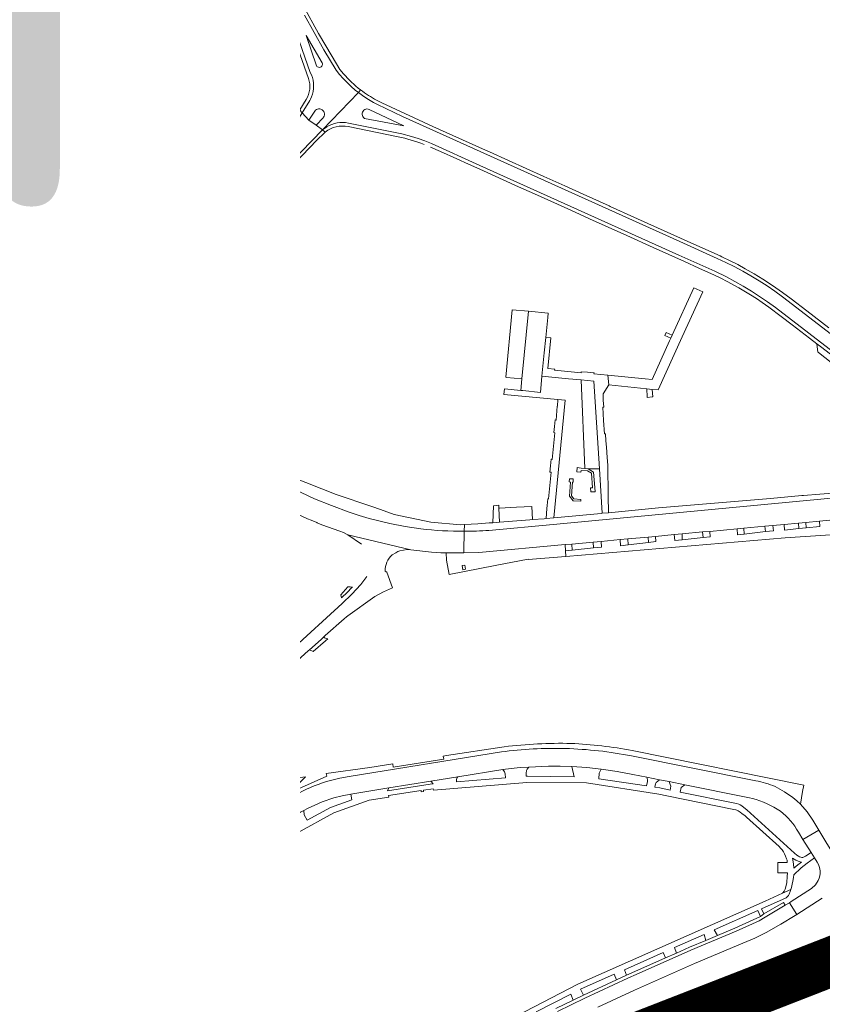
# Model space of a CAD drawing. Header units: metres. Extents: x 166325 to 190320, y 381923 to 404576.
# Tile 558 of 656: x 172175 to 172418, y 393219 to 393517. Entities that reach past the tile are written whole.
import ezdxf

# ---------------------------------------------------------------- set-up
doc = ezdxf.new("R2010")
doc.units = ezdxf.units.M
for name, color, linetype, lineweight in [('B-WE-VH-VERHARDING_ASFALT-GV', 8, 'Continuous', 18), ('B-WE-VH-VERHARDING_BETON-GV', 8, 'Continuous', 18), ('B-WE-VH-VERHARDING_BETONSTRAATSTEEN-GV', 8, 'Continuous', 18), ('B-WE-VH-VERHARDING_N-WEG', 8, 'Continuous', 18), ('B-WE-VH-VERHARDING_STRAATBAKSTEEN-GV', 8, 'Continuous', 18), ('X-XX-AL-TEKENBLAD-T50', 4, 'Continuous', 50)]:
    doc.layers.add(name, color=color, linetype=linetype, lineweight=lineweight)
doc.styles.add('NLCS-ISO-M500-T50', font='NLCS-ISO.ttf', dxfattribs={"height": 2.5})

msp = doc.modelspace()

# ---------------------------------------------------------------- linework, layer by layer
at = {"layer": 'B-WE-VH-VERHARDING_ASFALT-GV', "flags": 128}
for points in [[(172453.287, 393246.212), (172453.146, 393246.602), (172452.109, 393249.475), (172451.172, 393249.108), (172442.731, 393245.974), (172423.903, 393239.042), (172405.259, 393231.716), (172386.736, 393223.979), (172373.856, 393218.244), (172375.055, 393215.581), (172375.195, 393215.271), (172387.886, 393220.899), (172406.89, 393228.805), (172425.065, 393235.889), (172443.794, 393242.871)], [(172454.611, 393242.545), (172453.433, 393245.809), (172453.287, 393246.212), (172443.794, 393242.871), (172425.065, 393235.889), (172406.89, 393228.805), (172387.886, 393220.899), (172375.195, 393215.271), (172375.356, 393214.913), (172376.551, 393212.262), (172377.034, 393212.474), (172388.06, 393217.28), (172402.838, 393223.52), (172415.853, 393228.776), (172429, 393233.772), (172445.021, 393239.496), (172453.627, 393242.278)]]:
    msp.add_lwpolyline(points, close=True, dxfattribs=at)
at = {"layer": 'B-WE-VH-VERHARDING_BETON-GV', "flags": 128}
msp.add_lwpolyline([(172429.01, 393231.028), (172415.429, 393225.729), (172416.197, 393223.956), (172418.682, 393224.967)], dxfattribs=at)
msp.add_lwpolyline([(172406.359, 393219.904), (172413.679, 393222.932), (172416.197, 393223.956), (172415.429, 393225.729), (172412.448, 393224.566), (172395.076, 393217.329), (172382.848, 393212.047), (172368.076, 393205.462), (172357.04, 393200.061), (172342.502, 393192.945), (172331.587, 393187.414), (172325.655, 393184.371), (172326.591, 393182.609), (172328.381, 393183.53), (172333.894, 393186.319), (172337.057, 393187.919), (172351.791, 393195.444), (172361.089, 393200.005), (172366.308, 393202.534), (172378.839, 393208.121), (172393.048, 393214.321), (172404.809, 393219.262)], close=True, dxfattribs=at)
at = {"layer": 'B-WE-VH-VERHARDING_BETONSTRAATSTEEN-GV', "flags": 128}
for points in [[(172258.278, 393515.419), (172256.964, 393518.718), (172255.913, 393521.101), (172253.769, 393525.566), (172252.801, 393525.133), (172255.954, 393518.398), (172257.739, 393513.777), (172262.752, 393499.371)], [(172273.319, 393500.858), (172272.265, 393502.13), (172269.935, 393506.029), (172265.747, 393513.038), (172261.247, 393521.334)], [(172261.5, 393518.538), (172267.398, 393508.096), (172271.16, 393501.935), (172272.189, 393500.622), (172273.279, 393499.359), (172274.429, 393498.151), (172275.635, 393496.998), (172276.895, 393495.905), (172277.9, 393495.114), (172278.529, 393495.954)], [(172262.072, 393493.049), (172260.135, 393489.901), (172260.103, 393489.85), (172260.87, 393488.989), (172263.146, 393492.702), (172263.355, 393493.096), (172263.696, 393493.869), (172263.963, 393494.672), (172264.152, 393495.496), (172264.263, 393496.334), (172264.294, 393497.179), (172264.246, 393498.024), (172264.118, 393498.86), (172263.911, 393499.68), (172263.628, 393500.476), (172263.271, 393501.243), (172258.278, 393515.419)], [(172278.529, 393495.954), (172277.9, 393495.114), (172279.565, 393493.906), (172280.969, 393493.005), (172282.415, 393492.172), (172283.675, 393491.519), (172291.282, 393487.925), (172375.262, 393450.029), (172386.632, 393444.9), (172389.242, 393443.686), (172391.818, 393442.4), (172394.357, 393441.043), (172396.857, 393439.616), (172399.317, 393438.12), (172401.734, 393436.556), (172404.107, 393434.926), (172406.458, 393433.212), (172465.449, 393387.883)], [(172323.4, 393474.531), (172317.575, 393477.158), (172315.496, 393478.096), (172300.48, 393484.868), (172285.008, 393492.005)], [(172462.285, 393385.404), (172404.286, 393430.001), (172401.918, 393431.714), (172399.503, 393433.362), (172397.045, 393434.943), (172394.544, 393436.456), (172392.003, 393437.9), (172389.423, 393439.274), (172385.899, 393441.008), (172375.029, 393445.871), (172314.705, 393473.023), (172299.985, 393479.674), (172298.008, 393480.47), (172296.002, 393481.191), (172293.971, 393481.836), (172291.054, 393482.618), (172274.851, 393485.904), (172274.005, 393486.034), (172273.15, 393486.085), (172272.295, 393486.055), (172271.446, 393485.946), (172270.61, 393485.758), (172269.796, 393485.493), (172269.01, 393485.153), (172268.26, 393484.742), (172267.551, 393484.262), (172266.99, 393483.801), (172267.835, 393483.162)], [(172274.811, 393484.822), (172289.908, 393481.728)], [(172267.835, 393483.162), (172266.99, 393483.801), (172254.055, 393470.5), (172248.839, 393462.009)], [(172248.839, 393462.009), (172249.827, 393461.438), (172254.544, 393469.072), (172255.304, 393470.334), (172260.873, 393476.116), (172265.273, 393480.709), (172267.561, 393482.936)], [(172299.768, 393478.572), (172302.788, 393477.233), (172307.736, 393475.016), (172311.283, 393473.417), (172314.673, 393471.889), (172326.434, 393466.587), (172331.233, 393464.424), (172342.25, 393459.458), (172347.9, 393456.911), (172359.282, 393451.78), (172367.267, 393448.181), (172376.713, 393443.923), (172381.106, 393441.943), (172385.816, 393439.818), (172387.744, 393438.885), (172389.652, 393437.912), (172393.223, 393435.958), (172396.715, 393433.868), (172398.526, 393432.711), (172400.312, 393431.517), (172402.296, 393430.128), (172406.059, 393427.31), (172409.34, 393424.787), (172414.655, 393420.701), (172416.871, 393418.997), (172418.366, 393417.847)], [(172420.477, 393423.815), (172413.787, 393428.955), (172409.055, 393432.591), (172406.4, 393434.578), (172403.441, 393436.653), (172400.415, 393438.63), (172397.799, 393440.23), (172395.139, 393441.757), (172392.854, 393442.993), (172390.54, 393444.175), (172387.995, 393445.398), (172387.499, 393445.622), (172379.582, 393449.192), (172373.473, 393451.947), (172365.603, 393455.497), (172361.326, 393457.426), (172354.173, 393460.652), (172353.874, 393460.787), (172345.995, 393464.34), (172340.432, 393466.849), (172334.082, 393469.713), (172323.4, 393474.531)], [(172194.146, 393404.89), (172194.749, 393403.999), (172197.963, 393405.938), (172201.404, 393408.302), (172204.977, 393411.322), (172208.792, 393415.136), (172215.101, 393422.107), (172225.072, 393433.073), (172228.726, 393437.229), (172230.175, 393439.176), (172233.144, 393443.501), (172238.396, 393452.3), (172245.511, 393463.933), (172245.5, 393463.939), (172244.561, 393464.482), (172240.629, 393458.064), (172238.23, 393454.149)], [(172236.873, 393440.673), (172237.632, 393441.806), (172249.293, 393460.573), (172249.827, 393461.438), (172248.839, 393462.009), (172235.139, 393439.778), (172232.579, 393436.359), (172228.591, 393431.342), (172218.652, 393420.349), (172213.278, 393414.512)], [(172238.23, 393454.149), (172232.284, 393444.444)], [(172236.101, 393439.543), (172236.873, 393440.673)], [(172226.651, 393436.384), (172226.062, 393435.695), (172223.543, 393432.924), (172222.582, 393431.867), (172219.542, 393428.524), (172218.709, 393427.607), (172209.884, 393417.902), (172209.263, 393417.213), (172208.641, 393416.524), (172206.002, 393414.12), (172203.62, 393411.95), (172203.235, 393411.655), (172200.667, 393409.685), (172199.483, 393408.867), (172199.644, 393408.463)], [(172418.366, 393417.847), (172461.094, 393384.992)], [(172187.347, 393400.141), (172188.613, 393400.719), (172189.867, 393401.324), (172191.108, 393401.954), (172192.336, 393402.611), (172193.55, 393403.292), (172194.749, 393403.999), (172194.146, 393404.89)], [(172191.173, 393403.265), (172190.659, 393403.016), (172173.649, 393394.8), (172168.763, 393392.237), (172168.81, 393392.135), (172169.297, 393391.188), (172172.793, 393392.998), (172176.057, 393394.641), (172180.702, 393396.963), (172187.347, 393400.141)], [(172197.118, 393400.288), (172197.722, 393399.323)], [(172197.722, 393399.323), (172198.814, 393399.468), (172199.699, 393399.496), (172200.842, 393399.477), (172202.057, 393399.235), (172203.532, 393398.759), (172205.005, 393397.984), (172206.244, 393397.085), (172207.082, 393396.39), (172207.876, 393395.733), (172209.416, 393394.279), (172211.912, 393391.923), (172212.539, 393392.632), (172206.501, 393398.275)], [(172212.153, 393399.285), (172215.361, 393395.944), (172216.073, 393396.765), (172215.811, 393397.029)], [(172425.486, 393374.092), (172417.764, 393373.421), (172412.782, 393372.993), (172412.251, 393373.016), (172402.75, 393372.18), (172368.87, 393369.28), (172353.73, 393367.84), (172351.75, 393367.653), (172351.478, 393367.628), (172337.105, 393366.292), (172334.831, 393366.08), (172334.151, 393366.017), (172330.673, 393365.746), (172329.8, 393365.678), (172320.624, 393364.963), (172318.646, 393364.809), (172317.937, 393364.754), (172317.533, 393364.723), (172314.03, 393364.45), (172310.005, 393364.249)], [(172317.43, 393362.45), (172336.913, 393364.288), (172351.872, 393365.7), (172431.899, 393373.237)], [(172422.787, 393365.729), (172417.653, 393365.255), (172417.782, 393363.691), (172413.636, 393363.261), (172411.406, 393363.03), (172407.056, 393362.579), (172406.916, 393364.265), (172403.501, 393363.95), (172403.677, 393362.356), (172401.291, 393362.09), (172394.789, 393361.365), (172392.78, 393361.141), (172392.731, 393362.957), (172384.351, 393362.184), (172384.454, 393360.517), (172382.347, 393360.301), (172376.059, 393359.655), (172373.75, 393359.418), (172373.636, 393361.196), (172367.912, 393360.668), (172368.067, 393359.061), (172365.84, 393358.805), (172359.657, 393358.094), (172357.272, 393357.82), (172357.175, 393359.678), (172351.438, 393359.149), (172351.516, 393357.379), (172349.162, 393357.135), (172342.672, 393356.464), (172340.686, 393356.259), (172340.781, 393354.592), (172407.25, 393360.18), (172442.37, 393362.52)], [(172310.005, 393364.249), (172310.002, 393364.178), (172309.955, 393362.196)], [(172322.08, 393296.89), (172304.619, 393294.223), (172303.601, 393294.067), (172303.753, 393293.162), (172288.439, 393290.677), (172288.288, 393291.728), (172281.361, 393290.67), (172268.073, 393288.765), (172268.34, 393288.02), (172258.797, 393283.724), (172257.965, 393283.35), (172252.5, 393280.89), (172251.023, 393281.924), (172249.79, 393284.621), (172250.012, 393279.671), (172250.288, 393279.766)], [(172269.428, 393286.71), (172272.227, 393287.389), (172275.059, 393287.91), (172321.2, 393295.32)], [(172411.836, 393279.506), (172412.53, 393283.31), (172412.933, 393285.302), (172360.874, 393295.82)], [(172296.945, 393283.213), (172297.643, 393283.323), (172297.58, 393283.739), (172300.58, 393284.181), (172300.639, 393283.746), (172328.97, 393286.081), (172346.97, 393285.96), (172368.95, 393282.531), (172371.406, 393282.03), (172391.7, 393277.891), (172392.271, 393277.766), (172392.612, 393277.651), (172393.034, 393277.47), (172393.601, 393277.129), (172394.139, 393276.706), (172395.065, 393275.944), (172395.477, 393275.604), (172405.367, 393266.693), (172405.845, 393266.192), (172406.318, 393265.662), (172406.702, 393265.091), (172407.044, 393264.431), (172407.372, 393263.751), (172407.674, 393262.911), (172407.804, 393262.495), (172407.886, 393261.85), (172404.965, 393261.842), (172405.046, 393258.68), (172407.957, 393258.68), (172407.876, 393257.606), (172407.71, 393255.752), (172407.447, 393254.486), (172407.219, 393253.781), (172406.949, 393253.191), (172406.424, 393252.519), (172408.965, 393253.657), (172409.144, 393254.302), (172409.392, 393255.228), (172409.6, 393256.23), (172409.752, 393257.258), (172409.909, 393258.137), (172410.376, 393258.568), (172410.674, 393258.878), (172411.132, 393259.321), (172412.127, 393260.246), (172413.89, 393261.613), (172416.078, 393263.298), (172415.088, 393264.88), (172413.422, 393263.72), (172413.034, 393263.517), (172412.627, 393263.401), (172412.322, 393263.367), (172411.979, 393263.42), (172411.611, 393263.58), (172411.239, 393263.8), (172410.808, 393264.094), (172410.085, 393264.653), (172405.603, 393268.718), (172395.577, 393277.815), (172394.717, 393278.517), (172394.083, 393278.982), (172393.624, 393279.272), (172393.165, 393279.491), (172392.44, 393279.721), (172375.385, 393283.175), (172375.673, 393284.548), (172376.789, 393285.38), (172372.044, 393286.334), (172372.411, 393285.516), (172372.527, 393284.973), (172372.368, 393283.785), (172369.23, 393284.421), (172367.764, 393284.638), (172367.944, 393285.652), (172368.106, 393286.043), (172368.6, 393286.503), (172369.118, 393286.923), (172365.28, 393287.695), (172365.512, 393286.929), (172365.507, 393286.367), (172365.177, 393285.021), (172350.734, 393287.16), (172350.903, 393288.86), (172351.115, 393289.522), (172351.493, 393290.116), (172347.085, 393290.59), (172342.576, 393290.915), (172343.288, 393287.769), (172329.11, 393288.021), (172328.76, 393287.992), (172328.718, 393288.898), (172328.792, 393289.742), (172328.997, 393290.107), (172329.512, 393290.72), (172326.86, 393290.591), (172324.227, 393290.353), (172321.612, 393289.967), (172322.136, 393289.295), (172322.381, 393288.671), (172322.418, 393287.468), (172307.575, 393286.24), (172307.615, 393287.01), (172307.727, 393287.397), (172308.014, 393287.78), (172299.817, 393286.463), (172300.521, 393285.657), (172299.59, 393285.58), (172286.683, 393283.565), (172287.14, 393284.426), (172275.536, 393282.537), (172275.928, 393280.866), (172269.46, 393278.51), (172262.376, 393274.622), (172261.463, 393276.306), (172261.359, 393277.633)], [(172404.219, 393284.821), (172406.984, 393283.291), (172409.608, 393281.532), (172410.751, 393280.551), (172411.836, 393279.506)], [(172253.163, 393278.759), (172259.818, 393282.843)], [(172253.683, 393272.253), (172253.591, 393272.173), (172253.337, 393271.951), (172253.887, 393271.485), (172254.488, 393270.89), (172255.347, 393269.883), (172255.947, 393270.397), (172257.26, 393269.023), (172259.37, 393270.821), (172270.38, 393276.87), (172281.18, 393280.721), (172287.115, 393281.659), (172287.041, 393282.161), (172296.865, 393283.695), (172296.945, 393283.213)], [(172331.776, 393216.542), (172342.254, 393221.919), (172342.959, 393220.125), (172346.11, 393221.624), (172345.241, 393223.447), (172355.447, 393227.98), (172356.086, 393226.279), (172359.17, 393227.692), (172358.501, 393229.336), (172370.287, 393234.57), (172370.934, 393232.917), (172374.245, 393234.387), (172373.646, 393236.062), (172382.653, 393240.062), (172383.187, 393238.236), (172386.704, 393239.712), (172385.743, 393241.434), (172398.973, 393247.31), (172399.778, 393245.483), (172400.803, 393246.235), (172400.106, 393247.813), (172407.53, 393251.11), (172407.554, 393251.12), (172407.579, 393251.13), (172407.926, 393251.487), (172408.225, 393251.887), (172408.447, 393252.271), (172408.772, 393253.072), (172408.965, 393253.657), (172406.424, 393252.519), (172401.131, 393250.156), (172344.41, 393224.95), (172317.72, 393211.17)], [(172338.206, 393216.728), (172346.54, 393220.721), (172359.546, 393226.764), (172359.746, 393226.855), (172362.118, 393227.908), (172378.61, 393235.23), (172392.38, 393241.01), (172399.31, 393244.17), (172401.213, 393245.306), (172407.271, 393248.925), (172406.77, 393249.742), (172400.803, 393246.235), (172399.778, 393245.483), (172391.979, 393241.926), (172386.704, 393239.712), (172383.187, 393238.236), (172378.214, 393236.148), (172374.245, 393234.387), (172370.934, 393232.917), (172361.703, 393228.817), (172359.17, 393227.692), (172356.086, 393226.279), (172346.11, 393221.624), (172342.959, 393220.125), (172337.768, 393217.627)]]:
    msp.add_lwpolyline(points, dxfattribs=at)
at = {"layer": 'B-WE-VH-VERHARDING_BETONSTRAATSTEEN-GV'}
for points in [[(172262.752, 393499.371, -0.2246001), (172262.072, 393493.049)], [(172278.529, 393495.954, -0.0506244), (172273.319, 393500.858)], [(172283.385, 393492.821, -0.0406527), (172278.529, 393495.954)], [(172285.008, 393492.005, -0.0125564), (172283.385, 393492.821)], [(172267.835, 393483.162, -0.2213494), (172274.811, 393484.822)], [(172267.561, 393482.936, -0.0079269), (172267.835, 393483.162)], [(172289.908, 393481.728, -0.0426849), (172297.784, 393479.4)], [(172232.284, 393444.444, -0.0446051), (172226.651, 393436.384)], [(172231.478, 393433.226, 0.0146422), (172236.101, 393439.543)], [(172199.644, 393408.463, -0.0252543), (172194.146, 393404.89)], [(172194.146, 393404.89, -0.0130732), (172191.173, 393403.265)], [(172215.811, 393397.029, -0.1406285), (172212.441, 393402.519)], [(172309.955, 393362.196, 0.0157905), (172317.43, 393362.45)], [(172321.2, 393295.32, -0.0404191), (172340.597, 393296.38)], [(172342.337, 393297.92, 0.0366275), (172322.08, 393296.89)], [(172340.597, 393296.38, -0.0401328), (172360.704, 393294.151)], [(172360.874, 393295.82, 0.0322553), (172342.337, 393297.92)], [(172250.288, 393279.766, 0.115978), (172250.567, 393279.031)]]:
    msp.add_lwpolyline(points, format="xyb", dxfattribs=at)
at = {"layer": 'B-WE-VH-VERHARDING_BETONSTRAATSTEEN-GV', "flags": 128}
for points in [[(172267.482, 393488.004), (172267.566, 393488.358), (172267.572, 393488.721), (172267.498, 393489.076), (172267.348, 393489.407), (172267.129, 393489.697), (172266.853, 393489.933), (172266.532, 393490.102), (172266.181, 393490.197), (172265.818, 393490.214), (172265.461, 393490.15), (172265.126, 393490.011), (172264.829, 393489.801), (172262.817, 393486.803), (172265.028, 393485.305), (172267.21, 393487.522), (172267.322, 393487.678)], [(172260.87, 393488.989), (172260.103, 393489.85), (172257.127, 393484.993), (172248.587, 393471.054), (172248.243, 393470.492), (172246.463, 393467.586), (172244.561, 393464.482), (172245.5, 393463.939)], [(172281.15, 393490.041), (172280.817, 393490.144), (172280.468, 393490.169), (172280.124, 393490.115), (172279.8, 393489.983), (172279.515, 393489.782), (172279.283, 393489.521), (172279.116, 393489.214), (172279.024, 393488.878), (172279.01, 393488.529), (172279.075, 393488.186), (172279.217, 393487.867), (172279.427, 393487.588), (172279.761, 393487.324), (172291.651, 393485.025)], [(172251.827, 393439.596), (172253.485, 393442.447), (172253.054, 393442.698), (172251.935, 393443.348), (172249.567, 393444.724), (172249.789, 393445.097), (172248.104, 393446.12), (172246.093, 393442.812), (172247.756, 393441.819), (172247.834, 393441.947), (172250.187, 393440.562), (172251.311, 393439.9)], [(172329.4, 393428.88), (172324.53, 393429.33), (172322.52, 393408.87), (172322.758, 393408.845), (172327.38, 393408.35)], [(172334.217, 393416.267), (172334.687, 393420.924), (172335.299, 393426.983), (172335.404, 393428.286), (172329.4, 393428.88), (172327.38, 393408.35), (172327.086, 393404.907), (172327.683, 393404.827), (172333.034, 393404.297), (172333.514, 393409.157)], [(172371.158, 393422.4), (172370.754, 393421.527), (172372.581, 393420.692), (172372.991, 393421.592)], [(172322.159, 393405.404), (172321.973, 393403.626), (172338.364, 393402.089), (172340.521, 393401.887), (172337.105, 393366.292), (172351.478, 393367.628), (172351.75, 393367.653), (172350.909, 393381.117), (172347.539, 393381.158), (172349.154, 393380.151), (172349.523, 393375.45), (172349.62, 393374.193), (172348.333, 393374.125), (172348.268, 393375.371), (172348.811, 393375.412), (172348.505, 393379.77), (172347.311, 393380.5), (172345.361, 393380.659), (172345.334, 393380.11), (172344.064, 393380.229), (172344.174, 393381.489), (172345.44, 393381.364), (172346.49, 393381.261), (172345.398, 393408.042), (172341.545, 393408.403), (172333.514, 393409.157), (172333.034, 393404.297), (172327.683, 393404.827), (172327.086, 393404.907)], [(172349.25, 393407.68), (172345.398, 393408.042), (172346.49, 393381.261), (172347.539, 393381.158), (172350.909, 393381.117)], [(172186.271, 393394.103), (172190.478, 393396.166), (172191.255, 393396.541), (172192.666, 393397.221), (172195.498, 393398.609), (172195.856, 393398.763), (172196.22, 393398.904), (172197.722, 393399.323), (172197.118, 393400.288), (172196.723, 393400.184), (172196.332, 393400.065), (172195.946, 393399.932), (172195.564, 393399.785), (172195.189, 393399.623), (172194.82, 393399.448), (172186.176, 393395.247), (172175.419, 393389.936), (172171.084, 393387.717), (172171.522, 393386.866), (172174.724, 393388.398), (172177.291, 393389.704), (172177.551, 393389.848), (172180.534, 393391.304)], [(172258.59, 393389.66), (172258.36, 393394.81), (172256.923, 393394.747), (172257.181, 393389.208), (172257.001, 393382.544), (172256.483, 393379.654), (172256.401, 393379.21), (172257.61, 393378.68), (172257.705, 393379.178), (172258.287, 393382.302)], [(172342.168, 393377.119), (172341.778, 393377.141), (172341.833, 393378.136), (172343.018, 393378.07), (172342.963, 393377.075), (172342.778, 393377.085), (172342.49, 393372.93), (172343.151, 393372.031), (172345.269, 393371.845), (172345.269, 393371.37), (172343.015, 393371.404), (172341.897, 393372.794)], [(172320.476, 393369.239), (172320.447, 393370.094), (172318.837, 393369.935), (172318.646, 393364.809), (172320.624, 393364.963)], [(172320.624, 393364.963), (172329.8, 393365.678), (172330.673, 393365.746), (172330.429, 393369.757), (172325.796, 393369.518), (172320.66, 393369.253), (172320.476, 393369.239)], [(172264.134, 393325.73), (172267.948, 393328.959), (172268.607, 393329.597), (172267.578, 393329.908), (172267.445, 393330.251), (172267.118, 393329.958), (172266.54, 393329.44), (172263.059, 393326.323)], [(172256.664, 393317.197), (172255.557, 393318.954), (172253.23, 393315.441), (172253.764, 393315.434), (172254.301, 393315.36), (172255.219, 393315.065)], [(172241.929, 393301.499), (172241.822, 393285.604), (172242.189, 393285.59), (172242.319, 393301.745), (172241.715, 393301.966), (172241.704, 393301.506)], [(172258.797, 393283.724), (172258.721, 393284.535), (172259.067, 393285.101), (172260.004, 393285.964), (172261.888, 393287.823), (172259.351, 393287.507), (172258.278, 393285.668), (172258.056, 393285.101), (172257.957, 393284.165), (172257.965, 393283.35)], [(172244.461, 393279.365), (172244.557, 393280.074), (172244.649, 393281.854), (172244.559, 393283.634), (172244.555, 393283.712), (172244.469, 393285.503), (172242.189, 393285.59), (172241.822, 393285.604), (172241.342, 393285.622), (172241.299, 393284.121), (172241.466, 393280.128), (172242.363, 393280.044), (172243.718, 393280.006)], [(172244.461, 393279.365), (172243.718, 393280.006), (172242.363, 393280.044), (172241.466, 393280.128), (172241.479, 393279.817), (172240.446, 393275.94), (172239.932, 393274.467), (172239.833, 393274.183), (172239.504, 393273.565), (172242.544, 393273.539), (172243.545, 393275.438), (172244.198, 393277.712)], [(172242.64, 393256.57), (172257.26, 393269.023), (172255.947, 393270.397), (172255.347, 393269.883), (172243.666, 393260.071), (172243.104, 393260.691), (172242.667, 393261.411), (172242.43, 393262.404), (172237.743, 393258.303), (172238.365, 393258.2), (172239.214, 393257.943), (172239.586, 393257.636), (172239.841, 393257.219), (172227.74, 393249.55), (172227.332, 393249.34), (172227.229, 393249.731), (172227.21, 393250.333), (172227.506, 393251.302), (172225.104, 393249.998), (172221.863, 393248.386), (172222.435, 393248.279), (172223.018, 393248.02), (172223.55, 393247.398), (172210.96, 393240.93), (172209.8, 393243.25), (172209.953, 393244.524), (172207.842, 393244.031), (172205.98, 393243.67), (172207.23, 393240.96), (172208.82, 393237.75), (172228.65, 393247.86)], [(172412.215, 393261.971), (172411.092, 393261.175), (172409.89, 393260.106), (172409.783, 393261.476), (172409.497, 393263.161), (172410.471, 393262.564), (172411.175, 393262.244), (172411.811, 393262.068)]]:
    msp.add_lwpolyline(points, close=True, dxfattribs=at)
at = {"layer": 'B-WE-VH-VERHARDING_STRAATBAKSTEEN-GV', "flags": 128}
for points in [[(172256.964, 393518.718), (172258.278, 393515.419), (172263.271, 393501.243), (172263.628, 393500.476), (172263.911, 393499.68), (172264.118, 393498.86), (172264.246, 393498.024), (172264.294, 393497.179), (172264.263, 393496.334), (172264.152, 393495.496), (172263.963, 393494.672), (172263.696, 393493.869), (172263.355, 393493.096), (172263.146, 393492.702), (172260.87, 393488.989), (172262.817, 393486.803), (172264.829, 393489.801), (172265.126, 393490.011), (172265.461, 393490.15), (172265.818, 393490.214), (172266.181, 393490.197), (172266.532, 393490.102), (172266.853, 393489.933), (172267.129, 393489.697), (172267.348, 393489.407), (172267.498, 393489.076), (172267.572, 393488.721), (172267.566, 393488.358), (172267.482, 393488.004), (172267.322, 393487.678), (172267.21, 393487.522), (172265.028, 393485.305), (172266.99, 393483.801), (172277.9, 393495.114), (172276.895, 393495.905), (172275.635, 393496.998), (172274.429, 393498.151), (172273.279, 393499.359), (172272.189, 393500.622), (172271.16, 393501.935), (172267.398, 393508.096), (172261.5, 393518.538)], [(172465.449, 393387.883), (172406.458, 393433.212), (172404.107, 393434.926), (172401.734, 393436.556), (172399.317, 393438.12), (172396.857, 393439.616), (172394.357, 393441.043), (172391.818, 393442.4), (172389.242, 393443.686), (172386.632, 393444.9), (172375.262, 393450.029), (172291.282, 393487.925), (172283.675, 393491.519), (172282.415, 393492.172), (172280.969, 393493.005), (172279.565, 393493.906), (172277.9, 393495.114), (172266.99, 393483.801), (172267.551, 393484.262), (172268.26, 393484.742), (172269.01, 393485.153), (172269.796, 393485.493), (172270.61, 393485.758), (172271.446, 393485.946), (172272.295, 393486.055), (172273.15, 393486.085), (172274.005, 393486.034), (172274.851, 393485.904), (172291.054, 393482.618), (172293.971, 393481.836), (172296.002, 393481.191), (172298.008, 393480.47), (172299.985, 393479.674), (172314.705, 393473.023), (172375.029, 393445.871), (172385.899, 393441.008), (172389.423, 393439.274), (172392.003, 393437.9), (172394.544, 393436.456), (172397.045, 393434.943), (172399.503, 393433.362), (172401.918, 393431.714), (172404.286, 393430.001), (172462.285, 393385.404)], [(172228.591, 393431.342), (172232.579, 393436.359), (172235.139, 393439.778), (172248.839, 393462.009), (172245.511, 393463.933), (172238.396, 393452.3), (172233.144, 393443.501), (172230.175, 393439.176), (172228.726, 393437.229), (172225.072, 393433.073), (172215.101, 393422.107), (172208.792, 393415.136), (172204.977, 393411.322), (172201.404, 393408.302), (172197.963, 393405.938), (172194.749, 393403.999), (172195.379, 393403.066), (172197.118, 393400.288)], [(172213.278, 393414.512), (172218.652, 393420.349), (172228.591, 393431.342)], [(172231.478, 393433.226), (172230.109, 393431.615), (172228.721, 393430.066), (172223.428, 393424.25), (172215.299, 393414.438)], [(172218.28, 393415.03), (172229.593, 393426.384), (172231.662, 393428.715), (172232.334, 393429.472), (172234.664, 393432.063), (172231.478, 393433.226)], [(172211.948, 393405.684), (172214.426, 393408.108), (172214.754, 393409.473), (172215.251, 393410.861)], [(172214.737, 393404.191), (172214.41, 393408.04), (172214.426, 393408.108), (172211.948, 393405.684)], [(172206.501, 393398.275), (172212.539, 393392.632), (172215.361, 393395.944), (172212.153, 393399.285)], [(172216.073, 393396.765), (172215.361, 393395.944), (172212.539, 393392.632), (172211.912, 393391.923)], [(172215.811, 393397.029), (172216.073, 393396.765)], [(172211.912, 393391.923), (172212.402, 393391.461), (172214.978, 393389.223), (172215.312, 393388.933), (172216.27, 393388.255), (172219.031, 393386.626), (172221.314, 393385.418), (172233.797, 393379.516), (172262.45, 393365.97), (172263.516, 393365.526), (172265.224, 393364.814), (172265.407, 393364.738), (172266.77, 393364.17), (172272.263, 393362.204), (172273.368, 393361.809), (172274.3, 393361.365), (172274.67, 393361.113), (172293.793, 393356.573), (172300.046, 393355.895), (172302.902, 393355.68), (172304.484, 393355.665), (172308.914, 393355.624), (172309.83, 393355.642), (172309.809, 393356.092), (172309.955, 393362.196)], [(172296.764, 393362.91), (172292.067, 393363.648), (172287.391, 393364.51), (172281.16, 393366.09), (172278.067, 393366.959), (172275.031, 393368.01), (172269.762, 393369.991), (172264.531, 393372.07), (172222.69, 393391.94)], [(172257.61, 393378.68), (172256.401, 393379.21), (172255.343, 393379.674), (172254.239, 393380.158), (172244.02, 393384.64), (172222.943, 393394.62)], [(172167.644, 393379.082), (172167.82, 393381), (172176.351, 393385.475), (172175.221, 393387.504), (172174.724, 393388.398), (172171.522, 393386.866), (172170.92, 393386.578), (172169.463, 393385.82), (172167.98, 393385.038), (172151.177, 393376.177), (172151.133, 393376.154)], [(172309.955, 393362.196), (172310.002, 393364.178), (172310.005, 393364.249), (172308.83, 393364.19), (172299.85, 393364.94), (172288.76, 393367.33), (172284.614, 393368.755), (172281.965, 393369.666), (172271.13, 393373.39), (172257.61, 393378.68)], [(172455.066, 393372.607), (172445.057, 393372.826), (172439.237, 393372.954), (172438.434, 393372.971), (172437.952, 393373.085), (172437.589, 393373.421), (172431.899, 393373.237), (172351.872, 393365.7), (172336.913, 393364.288), (172317.43, 393362.45)], [(172375.967, 393361.411), (172382.191, 393361.985), (172384.351, 393362.184), (172392.731, 393362.957), (172394.71, 393363.139), (172401.115, 393363.73), (172403.501, 393363.95), (172406.916, 393364.265), (172411.306, 393364.67), (172413.532, 393364.875), (172417.653, 393365.255), (172422.787, 393365.729)], [(172309.955, 393362.196), (172309.809, 393356.092), (172309.83, 393355.642), (172314.359, 393355.73), (172340.537, 393358.144), (172342.533, 393358.328), (172349.028, 393358.927), (172351.438, 393359.149), (172357.175, 393359.678), (172359.554, 393359.897), (172365.674, 393360.462), (172367.912, 393360.668), (172373.636, 393361.196), (172375.967, 393361.411)], [(172274.67, 393361.113), (172278.832, 393358.286)], [(172288.116, 393355.1), (172289.182, 393355.696), (172289.852, 393356.068), (172290.476, 393356.259), (172291.518, 393356.494), (172292.621, 393356.646), (172293.793, 393356.573), (172274.67, 393361.113)], [(172252.94, 393315.003), (172253.23, 393315.441), (172255.557, 393318.954), (172259.422, 393323.065), (172262.695, 393325.997), (172263.059, 393326.323), (172266.54, 393329.44), (172267.118, 393329.958), (172267.445, 393330.251), (172267.821, 393330.588), (172273.513, 393335.686), (172274.295, 393336.247), (172274.715, 393336.549), (172282.888, 393342.42), (172285.509, 393343.822), (172288.223, 393345.035), (172286.443, 393349.796), (172286.005, 393350.08)], [(172280.404, 393348.517), (172278.591, 393346.102), (172275.898, 393343.123), (172272.98, 393340.364), (172257.471, 393326.19)], [(172250.288, 393279.766), (172250.012, 393279.671), (172249.79, 393284.621), (172249.719, 393286.209), (172249.08, 393300.466)], [(172398.3, 393286.57), (172360.704, 393294.151)], [(172299.817, 393286.463), (172308.014, 393287.78), (172321.612, 393289.967), (172324.227, 393290.353), (172326.86, 393290.591), (172329.512, 393290.72), (172335.522, 393291.011), (172339.05, 393291.029), (172342.576, 393290.915), (172347.085, 393290.59), (172351.493, 393290.116), (172356.276, 393289.424), (172361.03, 393288.55), (172365.28, 393287.695), (172369.118, 393286.923), (172372.044, 393286.334), (172376.789, 393285.38), (172395.369, 393281.643), (172396.412, 393281.433), (172397.373, 393281.24)], [(172270.412, 393281.391), (172272.964, 393282.008), (172275.536, 393282.537), (172287.14, 393284.426), (172299.817, 393286.463)], [(172411.23, 393271.04), (172412.599, 393268.854), (172417.453, 393271.629), (172415.617, 393274.635), (172413.868, 393277.18), (172411.836, 393279.506), (172410.751, 393280.551), (172409.608, 393281.532), (172406.984, 393283.291), (172404.219, 393284.821)], [(172244.11, 393272.839), (172248.872, 393277.403), (172250.485, 393278.948), (172250.567, 393279.031)], [(172250.567, 393279.031), (172250.485, 393278.948), (172248.872, 393277.403), (172253.591, 393272.173), (172253.683, 393272.253)], [(172225.104, 393249.998), (172227.506, 393251.302), (172230.601, 393252.981), (172233.087, 393254.513), (172235.42, 393256.27), (172237.743, 393258.303), (172242.43, 393262.404), (172253.337, 393271.951), (172253.591, 393272.173), (172248.872, 393277.403), (172244.11, 393272.839)], [(172424.362, 393262.028), (172422.941, 393263.206), (172421.741, 393264.608), (172421.071, 393265.705), (172419.901, 393267.621), (172417.453, 393271.629), (172412.599, 393268.854), (172415.088, 393264.88), (172416.078, 393263.298), (172416.96, 393261.89)], [(172417.281, 393256.404), (172416.388, 393255.057), (172415.211, 393253.951), (172409.07, 393250), (172408.503, 393249.661), (172408.536, 393249.614), (172410.79, 393246.066), (172418.494, 393251.043)], [(172175.47, 393241.48), (172201.782, 393243.09), (172204.83, 393243.447), (172205.98, 393243.67), (172207.842, 393244.031), (172209.953, 393244.524), (172213.269, 393245.374), (172216.562, 393246.311), (172219.257, 393247.235), (172221.863, 393248.386), (172225.104, 393249.998)], [(172350.416, 393217.956), (172361.593, 393223.161), (172379.74, 393231.22), (172394.37, 393237.36), (172397.997, 393238.87), (172401.509, 393240.63), (172405.956, 393243.118), (172410.314, 393245.759), (172410.79, 393246.066), (172408.536, 393249.614), (172408.503, 393249.661), (172407.271, 393248.925), (172401.213, 393245.306), (172399.31, 393244.17), (172392.38, 393241.01), (172378.61, 393235.23), (172362.118, 393227.908), (172359.746, 393226.855), (172359.546, 393226.764), (172346.54, 393220.721), (172338.206, 393216.728)]]:
    msp.add_lwpolyline(points, dxfattribs=at)
for points in [[(172261.991, 393512.466), (172266.926, 393504.113), (172266.967, 393503.971), (172266.986, 393503.69), (172266.925, 393503.415), (172266.79, 393503.168), (172266.591, 393502.969), (172266.344, 393502.833), (172266.069, 393502.772), (172265.788, 393502.79), (172265.523, 393502.886), (172265.296, 393503.053), (172265.124, 393503.276)], [(172260.103, 393489.85), (172260.135, 393489.901), (172250.228, 393495.657), (172239.792, 393499.624), (172239.637, 393494.191), (172245.185, 393492.224), (172245.321, 393492.17), (172248.448, 393490.912), (172249.142, 393490.438), (172252.21, 393488.34), (172257.127, 393484.993)], [(172266.99, 393483.801), (172265.028, 393485.305), (172262.817, 393486.803), (172260.87, 393488.989), (172245.5, 393463.939), (172245.511, 393463.933), (172248.839, 393462.009), (172254.055, 393470.5)], [(172280.468, 393490.169), (172280.817, 393490.144), (172281.15, 393490.041), (172291.651, 393485.025), (172279.761, 393487.324), (172279.427, 393487.588), (172279.217, 393487.867), (172279.075, 393488.186), (172279.01, 393488.529), (172279.024, 393488.878), (172279.116, 393489.214), (172279.283, 393489.521), (172279.515, 393489.782), (172279.8, 393489.983), (172280.124, 393490.115)], [(172248.587, 393471.054), (172239.014, 393476.056), (172239.006, 393475.831), (172238.892, 393472.527), (172238.864, 393471.705), (172246.463, 393467.586), (172248.243, 393470.492)], [(172240.629, 393458.064), (172240.041, 393458.414), (172239.945, 393458.271), (172234.594, 393460.385), (172233.005, 393456.508), (172237.725, 393454.647), (172237.644, 393454.503), (172238.23, 393454.149)], [(172376.054, 393421.132), (172382.235, 393434.721), (172379.523, 393435.927), (172372.991, 393421.592), (172372.581, 393420.692), (172372.202, 393419.861), (172366.88, 393408.18), (172364.769, 393408.383), (172353.47, 393409.467), (172353.76, 393406.61), (172365.283, 393405.378), (172366.945, 393405.2), (172368.72, 393405.01), (172371.19, 393410.439)], [(172352.899, 393389.61), (172352.76, 393391.725), (172352.451, 393391.705), (172352.186, 393395.734), (172351.918, 393399.799), (172352.254, 393399.821), (172352.117, 393401.9), (172352.03, 393403.81), (172353.76, 393406.61), (172353.47, 393409.467), (172349.28, 393409.873), (172349.284, 393409.909), (172349.31, 393410.178), (172347.362, 393410.367), (172345.435, 393410.553), (172345.404, 393410.23), (172341.393, 393410.618), (172337.35, 393411.009), (172337.381, 393411.334), (172335.288, 393411.536), (172336.182, 393420.779), (172334.687, 393420.924), (172334.217, 393416.267), (172333.514, 393409.157), (172341.545, 393408.403), (172345.398, 393408.042), (172349.25, 393407.68), (172350.909, 393381.117), (172351.75, 393367.653), (172353.73, 393367.84), (172353.618, 393372.982), (172353.462, 393382.231), (172353.286, 393384.542), (172353.044, 393387.704)], [(172418.366, 393417.847), (172416.871, 393418.997), (172417.158, 393416.481), (172417.292, 393416.375), (172426.934, 393408.776), (172442.488, 393396.699), (172457.943, 393384.91), (172458.107, 393384.885), (172460.428, 393385.198), (172461.094, 393384.992)], [(172194.82, 393399.448), (172195.189, 393399.623), (172195.564, 393399.785), (172195.946, 393399.932), (172196.332, 393400.065), (172196.723, 393400.184), (172197.118, 393400.288), (172195.379, 393403.066), (172194.749, 393403.999), (172193.55, 393403.292), (172192.336, 393402.611), (172191.108, 393401.954), (172189.867, 393401.324), (172188.613, 393400.719), (172187.347, 393400.141), (172180.702, 393396.963), (172176.057, 393394.641), (172172.793, 393392.998), (172169.297, 393391.188), (172171.084, 393387.717), (172175.419, 393389.936), (172186.176, 393395.247)], [(172366.945, 393405.2), (172365.283, 393405.378), (172365.392, 393402.889), (172365.398, 393402.775), (172366.969, 393402.893), (172367.151, 393402.907)], [(172340.521, 393401.887), (172338.364, 393402.089), (172338.174, 393400.091), (172338.172, 393400.069), (172337.776, 393395.914), (172337.476, 393395.943), (172337.288, 393393.971), (172337.11, 393392.095), (172337.402, 393392.067), (172337.014, 393387.994), (172336.632, 393383.985), (172336.314, 393384.015), (172336.129, 393382.075), (172335.944, 393380.13), (172336.26, 393380.1), (172335.879, 393376.096), (172335.493, 393372.045), (172335.269, 393372.066), (172335.069, 393369.97), (172335.014, 393369.071), (172334.831, 393366.08), (172337.105, 393366.292)], [(172417.653, 393365.255), (172413.532, 393364.875), (172413.636, 393363.261), (172417.782, 393363.691)], [(172382.191, 393361.985), (172375.967, 393361.411), (172376.059, 393359.655), (172382.347, 393360.301)], [(172401.115, 393363.73), (172394.71, 393363.139), (172394.789, 393361.365), (172401.291, 393362.09)], [(172411.306, 393364.67), (172406.916, 393364.265), (172407.056, 393362.579), (172411.406, 393363.03)], [(172349.028, 393358.927), (172342.533, 393358.328), (172342.672, 393356.464), (172349.162, 393357.135)], [(172365.674, 393360.462), (172359.554, 393359.897), (172359.657, 393358.094), (172365.84, 393358.805)], [(172340.686, 393356.259), (172340.537, 393358.144), (172314.359, 393355.73), (172309.83, 393355.642), (172308.914, 393355.624), (172304.484, 393355.665), (172304.597, 393353.417), (172305.426, 393349.069), (172319.338, 393351.811), (172329.33, 393353.78), (172329.34, 393353.63), (172340.781, 393354.592)], [(172310.172, 393351.905), (172310.344, 393350.678), (172309.493, 393350.558), (172309.32, 393351.786)], [(172275.831, 393345.073), (172276.044, 393345.316), (172275.389, 393345.36), (172274.721, 393345.37), (172272.525, 393342.911), (172272.735, 393342.04), (172274.588, 393343.787)], [(172247.701, 393316.439), (172249.819, 393319.974), (172252.343, 393323.232), (172252.624, 393323.542), (172251.405, 393324.412), (172246.534, 393316.861)], [(172243.801, 393301.204), (172243.805, 393301.764), (172243.944, 393303.809), (172244.205, 393305.842), (172241.758, 393305.223), (172241.715, 393301.966), (172242.319, 393301.745)]]:
    msp.add_lwpolyline(points, close=True, dxfattribs=at)
at = {"layer": 'B-WE-VH-VERHARDING_STRAATBAKSTEEN-GV'}
for points in [[(172212.153, 393399.285, -0.2886334), (172213.278, 393414.512)], [(172215.299, 393414.438, 0.1196228), (172212.27, 393408.809)], [(172215.251, 393410.861, -0.0914097), (172218.28, 393415.03)], [(172212.27, 393408.809, 0.0633795), (172211.948, 393405.684)], [(172211.948, 393405.684, 0.0647262), (172212.441, 393402.519)], [(172216.86, 393399.013, -0.1110635), (172214.737, 393404.191)], [(172197.118, 393400.288, -0.2356533), (172206.501, 393398.275)], [(172222.943, 393394.62, -0.1221767), (172216.86, 393399.013)], [(172222.69, 393391.94, -0.0772892), (172216.073, 393396.765)], [(172296.764, 393362.91, 0.0280534), (172309.955, 393362.196)], [(172286.005, 393350.08, -0.2240265), (172288.116, 393355.1)], [(172249.08, 393300.466, -0.1247235), (172252.94, 393315.003)], [(172269.428, 393286.71, 0.0577765), (172259.818, 393282.843)], [(172404.219, 393284.821, 0.0657231), (172398.3, 393286.57)], [(172261.359, 393277.633, -0.04926), (172270.412, 393281.391)], [(172253.163, 393278.759, -0.4653085), (172250.567, 393279.031)], [(172397.373, 393281.24, -0.0684448), (172405.821, 393277.39)], [(172253.683, 393272.253, -0.0528579), (172261.359, 393277.633)], [(172405.821, 393277.39, -0.1043511), (172411.23, 393271.04)], [(172416.96, 393261.89, -0.266683), (172417.281, 393256.404)]]:
    msp.add_lwpolyline(points, format="xyb", dxfattribs=at)

# ---------------------------------------------------------------- next in the draw order: texts
at = {"layer": 'X-XX-AL-TEKENBLAD-T50', "insert": (171326.062, 393159.699), "char_height": 180, "width": 934.08549, "attachment_point": 7, "style": 'NLCS-ISO-M500-T50', "bg_fill": 3, "box_fill_scale": 1, "bg_fill_color": 256, "bg_fill_transparency": 0}
msp.add_mtext('Beek en Donk', dxfattribs=at)

# ---------------------------------------------------------------- next in the draw order: linework, layer by layer
at = {"layer": 'B-WE-VH-VERHARDING_N-WEG', "const_width": 15, "flags": 128}
msp.add_lwpolyline([(173440.504, 394081.429), (173382.281, 394042.927), (173289.622, 393959.443), (173189.131, 393823.78), (172975.541, 393542.255), (172952.703, 393515.514), (172895.932, 393482.251), (172671.865, 393391.332), (172595.518, 393317.631), (172558.324, 393285.019), (172453.695, 393244.445), (172352.694, 393205.113), (172266.121, 393159.88), (172170.366, 393102.847), (171981.917, 392986.621), (171821.233, 392886.323), (171697.675, 392828.487), (171390.735, 392716.389)], dxfattribs=at)

doc.saveas('drawing.dxf')
